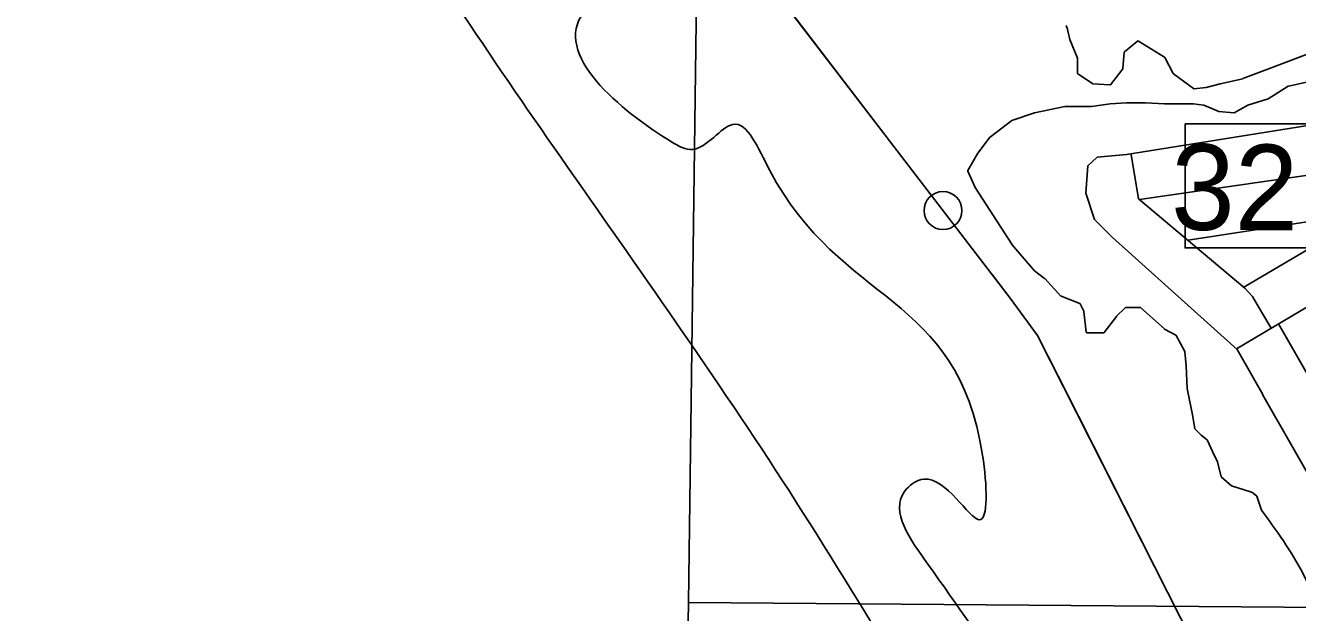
# Model space of a CAD drawing. Extents: x 408847 to 817539, y 923858 to 1151780.
# Drawn here: x 511366 to 518063, y 982290 to 985378 of the extents above; entities that cross this region are included whole.
import ezdxf

# ---------------------------------------------------------------- set-up
doc = ezdxf.new("R2010")
doc.units = 0
for name, color, linetype in [('Lakes and Ponds', 7, 'Continuous'), ('Level 12', 7, 'Continuous'), ('Level 43', 7, 'Continuous'), ('Local Roads Paved', 7, 'Continuous'), ('Masks for Text', 7, 'Continuous'), ('Narrow River Creek and Branch and Slough', 7, 'Continuous'), ('Section Lines', 7, 'Continuous'), ('Township  and Range lines', 7, 'Continuous')]:
    doc.layers.add(name, color=color, linetype=linetype)

msp = doc.modelspace()

# ---------------------------------------------------------------- linework, layer by layer
at = {"layer": 'Lakes and Ponds'}
for p, q in [((516850.9, 985357.3), (516844.5, 985376.6)), ((516864.2, 985304.2), (516851, 985357)), ((516903.9, 985204.9), (516864.4, 985303.7)), ((517221, 985295.5), (517151.4, 985238.5)), ((517361.9, 985211.4), (517225.6, 985295.8)), ((517150, 985235.7), (517143.5, 985152.2)), ((517408.9, 985125.2), (517363.3, 985209.9)), ((516904.2, 985126.5), (516904.2, 985203.4)), ((517142.7, 985150), (517078.3, 985066.2)), ((516983, 985071.8), (516905.9, 985123.2)), ((517514.4, 985045.5), (517410, 985123.9)), ((517774.6, 985097.7), (517655.3, 985071.2)), ((518014.8, 985058), (518166.7, 985091.1)), ((517074.8, 985064.7), (516985, 985071.1)), ((517581.8, 985051.2), (517517.2, 985044.7)), ((517655.1, 985071.2), (517582.4, 985051.3)), ((517908.2, 984991.7), (518013.6, 985057.5)), ((516678.4, 984918.3), (516837.3, 984951.4)), ((516838.1, 984951.5), (516977, 984951.5)), ((516977.5, 984951.5), (517076.9, 984964.8)), ((517077.1, 984964.8), (517163.2, 984971.4)), ((517163.5, 984971.4), (517262.9, 984971.4)), ((517263.2, 984971.4), (517362.6, 984964.8)), ((517515.9, 984964.8), (517568.3, 984958.2)), ((517569.3, 984957.9), (517648, 984925.1)), ((517729.4, 984918.8), (517801.1, 984958)), ((517801.8, 984958.3), (517907.3, 984991.2)), ((516446, 984792.2), (516558, 984877.9)), ((516559.2, 984878.6), (516678, 984918.2)), ((517649.2, 984924.8), (517727.2, 984918.3)), ((516379.2, 984705.7), (516445.2, 984791.5)), ((516326.9, 984614.1), (516378.9, 984705.2)), ((516365.7, 984526.2), (516326.8, 984610.5)), ((516558.4, 984226.9), (516365.9, 984525.7)), ((516677.9, 984087.3), (516558.7, 984226.4)), ((516731.1, 984047.3), (516678.5, 984086.7)), ((516817.1, 983954.7), (516731.6, 984046.8)), ((516916, 983914.7), (516818.6, 983953.7)), ((516937.1, 983874.8), (516918.1, 983912.7)), ((516950.3, 983764.7), (516937.5, 983873.5)), ((517155.6, 983893), (517110.4, 983847.8)), ((517235, 983894.1), (517158.4, 983894.1)), ((517362.4, 983781.4), (517237.6, 983893.1)), ((517110.1, 983847.4), (517044.9, 983762.7)), ((517041.8, 983761.1), (516954.2, 983761.1)), ((517421.6, 983748.4), (517363.2, 983780.9)), ((517468.7, 983662.1), (517423.2, 983746.8)), ((517475.8, 983588.3), (517469.2, 983660.6)), ((517482.4, 983468.8), (517475.8, 983588.2)), ((517509, 983328.9), (517482.5, 983468.3)), ((517522.1, 983257), (517509, 983328.9)), ((517555.4, 983222.7), (517523.2, 983254.9)), ((517588, 983196.5), (517555.7, 983222.4)), ((517615.3, 983136.1), (517589.2, 983195)), ((517641.7, 983083.2), (517615.4, 983136)), ((517661.6, 983004.3), (517642, 983082.4)), ((517714.4, 982957.1), (517662.8, 983002.2)), ((517820.7, 982923.5), (517715.9, 982956.3)), ((517847, 982904.1), (517822, 982922.8)), ((517872.9, 982829), (517848.4, 982902.1))]:
    msp.add_line(p, q, dxfattribs=at)
for points in [[(518192.1, 985256.8), (517914.5, 985151), (517775.1, 985097.9)], [(517362.9, 984964.8), (517376.1, 984964.8), (517515.4, 984964.8)]]:
    msp.add_lwpolyline(points, dxfattribs=at)
for centre, start, end in [((516840.7, 985375.3), 18.42642, 34.49524), ((516847.1, 985356), 14.02955, 18.42642), ((516868.1, 985305.2), 194.02955, 201.7916), ((517223.5, 985292.4), 58.22779, 129.30335), ((517153.9, 985235.4), 129.30335, 175.60347), ((517359.8, 985208), 28.28889, 58.22779), ((516900.2, 985203.4), 0, 21.7916), ((517139.5, 985152.5), 322.44515, 355.60347), ((516908.2, 985126.5), 180, 236.2968), ((517412.4, 985127.1), 208.28888, 233.11645), ((517773.7, 985101.6), 282.53483, 290.86392), ((516985.3, 985075.1), 236.2968, 265.91236), ((517075.1, 985068.7), 265.91236, 322.44515), ((517516.8, 985048.7), 233.11645, 275.71341), ((517581.4, 985055.2), 275.71341, 285.26234), ((517656.2, 985067.3), 102.53483, 105.26234), ((518015.7, 985054.1), 102.27068, 122.01817), ((516838.1, 984947.5), 90, 101.77397), ((516977, 984955.5), 270, 277.59837), ((517077.4, 984960.8), 94.40088, 97.59837), ((517163.5, 984967.4), 90, 94.40088), ((517262.9, 984967.4), 86.18404, 90), ((517362.9, 984968.8), 266.18404, 270), ((517515.4, 984960.8), 82.87148, 90), ((517567.8, 984954.2), 67.37003, 82.87148), ((517803, 984954.4), 107.36213, 118.62242), ((517906.1, 984995.1), 287.36213, 302.01817), ((516560.4, 984874.8), 108.44348, 127.41908), ((516679.2, 984914.4), 101.77397, 108.44348), ((517649.5, 984928.8), 247.37003, 265.234), ((517727.5, 984922.3), 265.234, 298.62242), ((516448.4, 984789), 127.41908, 142.44515), ((516382.4, 984703.2), 142.44515, 150.26737), ((516330.4, 984612.1), 150.26737, 204.76432), ((516369.3, 984527.8), 204.76432, 212.78658), ((516561.8, 984229), 212.78658, 220.58724), ((516680.9, 984089.9), 220.58724, 233.11645), ((516728.7, 984044.1), 42.86472, 53.11645), ((516820.1, 983957.4), 222.86472, 248.18878), ((516914.6, 983910.9), 26.55368, 68.18878), ((516933.5, 983873), 6.70654, 26.55368), ((517158.4, 983890.1), 90, 135.01422), ((517235, 983890.1), 48.16569, 90), ((517113.2, 983845), 135.01422, 142.44515), ((516954.2, 983765.1), 186.70654, 270), ((517041.8, 983765.1), 270, 322.44515), ((517365.1, 983784.4), 228.16569, 240.93332), ((517419.6, 983744.9), 28.28889, 60.93332), ((517465.2, 983660.2), 5.19186, 28.28888), ((517471.8, 983588), 3.17825, 5.19186), ((517486.4, 983469), 183.17826, 190.77907), ((517505.1, 983328.2), 10.29984, 10.77907), ((517526, 983257.7), 190.29984, 224.98578), ((517558.2, 983225.5), 224.98578, 231.32632), ((517585.5, 983193.4), 23.95193, 51.32631), ((517619, 983137.8), 203.95193, 206.55367), ((517638.2, 983081.5), 14.02955, 26.55368), ((517665.5, 983005.2), 194.02955, 228.79998), ((517717.1, 982960.1), 228.79998, 252.63788), ((517819.6, 982919.6), 53.11645, 72.63787), ((517844.6, 982900.9), 18.50141, 53.11645)]:
    msp.add_arc(centre, 4, start, end, dxfattribs=at)
for points in [[(522834.5, 969029), (522540.6, 969713.8), (522501.5, 969819.9), (521628.5, 971682.6), (520802.8, 973471.2), (519866.3, 975346.3), (518794.6, 977226.3), (517825.7, 978676.4), (517596.6, 979231), (516532.7, 981077.1), (515387.4, 982927.6), (514183.9, 984684.8), (513130.5, 986303.2), (512257.3, 988120.4), (511945.3, 988922.7), (511365.8, 990438.3)], [(514402.4, 985713.7), (514434.4, 985622.6), (514306.1, 985447.8), (514767, 984765.8), (514878, 984725.1), (515089.5, 984857.5), (515284.7, 984614.5), (516404.4, 983117.5), (516386.4, 982778.2), (516095.6, 982991.8), (515993.8, 982926.6), (516116.7, 982544.5), (516892.9, 981433.1), (517602.6, 980481.9), (518135.6, 979581.9), (518194.5, 979461.7), (519197.1, 977669.9), (520386.3, 975841), (521513.3, 973916.7), (521690.9, 973713.8), (522120.9, 973517.2), (522258, 973216)], [(523363, 974224.1), (523182.4, 974269.3), (522467, 974805), (522157.4, 975203.4), (521785.2, 975412.4), (521426.1, 975824), (521388.1, 976334.1), (521236.8, 976718.9), (521008.3, 976993.2), (520832, 977502.7), (520292.5, 978670.1), (519810.1, 979275.9), (519555.9, 979760.4), (518711.8, 981143.7), (518365.6, 981737.1), (518090, 982497.6), (517872.9, 982829)]]:
    msp.add_spline(points, degree=3, dxfattribs=at)
at = {"layer": 'Level 12'}
for p, q in [((516844.5, 985376.6), (516850.9, 985357.3)), ((516851, 985357), (516864.2, 985304.2)), ((516864.4, 985303.7), (516903.9, 985204.9)), ((517151.4, 985238.5), (517221, 985295.5)), ((517225.6, 985295.8), (517361.9, 985211.4)), ((517143.5, 985152.2), (517150, 985235.7)), ((517363.3, 985209.9), (517408.9, 985125.2)), ((516904.2, 985203.4), (516904.2, 985126.5)), ((517078.3, 985066.2), (517142.7, 985150)), ((516905.9, 985123.2), (516983, 985071.8)), ((517410, 985123.9), (517514.4, 985045.5)), ((517655.3, 985071.2), (517774.6, 985097.7)), ((518166.7, 985091.1), (518014.8, 985058)), ((516985, 985071.1), (517074.8, 985064.7)), ((517517.2, 985044.7), (517581.8, 985051.2)), ((517582.4, 985051.3), (517655.1, 985071.2)), ((518013.6, 985057.5), (517908.2, 984991.7)), ((516837.3, 984951.4), (516678.4, 984918.3)), ((516977, 984951.5), (516838.1, 984951.5)), ((517076.9, 984964.8), (516977.5, 984951.5)), ((517163.2, 984971.4), (517077.1, 984964.8)), ((517262.9, 984971.4), (517163.5, 984971.4)), ((517362.6, 984964.8), (517263.2, 984971.4)), ((517568.3, 984958.2), (517515.9, 984964.8)), ((517648, 984925.1), (517569.3, 984957.9)), ((517801.1, 984958), (517729.4, 984918.8)), ((517907.3, 984991.2), (517801.8, 984958.3)), ((516558, 984877.9), (516446, 984792.2)), ((516678, 984918.2), (516559.2, 984878.6)), ((517727.2, 984918.3), (517649.2, 984924.8)), ((516445.2, 984791.5), (516379.2, 984705.7)), ((516378.9, 984705.2), (516326.9, 984614.1)), ((516326.8, 984610.5), (516365.7, 984526.2)), ((516365.9, 984525.7), (516558.4, 984226.9)), ((516558.7, 984226.4), (516677.9, 984087.3)), ((516678.5, 984086.7), (516731.1, 984047.3)), ((516731.6, 984046.8), (516817.1, 983954.7)), ((516818.6, 983953.7), (516916, 983914.7)), ((516918.1, 983912.7), (516937.1, 983874.8)), ((516937.5, 983873.5), (516950.3, 983764.7)), ((517110.4, 983847.8), (517155.6, 983893)), ((517158.4, 983894.1), (517235, 983894.1)), ((517237.6, 983893.1), (517362.4, 983781.4)), ((517044.9, 983762.7), (517110.1, 983847.4)), ((516954.2, 983761.1), (517041.8, 983761.1)), ((517363.2, 983780.9), (517421.6, 983748.4)), ((517423.2, 983746.8), (517468.7, 983662.1)), ((517469.2, 983660.6), (517475.8, 983588.3)), ((517475.8, 983588.2), (517482.4, 983468.8)), ((517482.5, 983468.3), (517509, 983328.9)), ((517509, 983328.9), (517522.1, 983257)), ((517523.2, 983254.9), (517555.4, 983222.7)), ((517555.7, 983222.4), (517588, 983196.5)), ((517589.2, 983195), (517615.3, 983136.1)), ((517615.4, 983136), (517641.7, 983083.2)), ((517642, 983082.4), (517661.6, 983004.3)), ((517662.8, 983002.2), (517714.4, 982957.1)), ((517715.9, 982956.3), (517820.7, 982923.5)), ((517822, 982922.8), (517847, 982904.1)), ((517848.4, 982902.1), (517872.9, 982829))]:
    msp.add_line(p, q, dxfattribs=at)
for points in [[(517775.1, 985097.9), (517914.5, 985151), (518192.1, 985256.8)], [(517515.4, 984964.8), (517376.1, 984964.8), (517362.9, 984964.8)]]:
    msp.add_lwpolyline(points, dxfattribs=at)
msp.add_circle((516196.2, 984404.3), 99.8, dxfattribs=at)
for centre, start, end in [((516840.7, 985375.3), 18.42642, 34.49524), ((516847.1, 985356), 14.02955, 18.42642), ((516868.1, 985305.2), 194.02955, 201.7916), ((517223.5, 985292.4), 58.22779, 129.30335), ((517153.9, 985235.4), 129.30335, 175.60347), ((517359.8, 985208), 28.28888, 58.22779), ((516900.2, 985203.4), 0, 21.7916), ((517139.5, 985152.5), 322.44515, 355.60347), ((516908.2, 985126.5), 180, 236.2968), ((517412.4, 985127.1), 208.28888, 233.11645), ((517773.7, 985101.6), 282.53483, 290.86392), ((516985.3, 985075.1), 236.2968, 265.91236), ((517075.1, 985068.7), 265.91236, 322.44515), ((517516.8, 985048.7), 233.11645, 275.71341), ((517581.4, 985055.2), 275.71341, 285.26234), ((517656.2, 985067.3), 102.53483, 105.26234), ((518015.7, 985054.1), 102.27068, 122.01817), ((516838.1, 984947.5), 90, 101.77397), ((516977, 984955.5), 270, 277.59837), ((517077.4, 984960.8), 94.40088, 97.59837), ((517163.5, 984967.4), 90, 94.40088), ((517262.9, 984967.4), 86.18404, 90), ((517362.9, 984968.8), 266.18404, 270), ((517515.4, 984960.8), 82.87148, 90), ((517567.8, 984954.2), 67.37003, 82.87148), ((517803, 984954.4), 107.36212, 118.62242), ((517906.1, 984995.1), 287.36212, 302.01817), ((516560.4, 984874.8), 108.44348, 127.41908), ((516679.2, 984914.4), 101.77397, 108.44348), ((517649.5, 984928.8), 247.37003, 265.234), ((517727.5, 984922.3), 265.234, 298.62242), ((516448.4, 984789), 127.41908, 142.44515), ((516382.4, 984703.2), 142.44515, 150.26737), ((516330.4, 984612.1), 150.26737, 204.76432), ((516369.3, 984527.8), 204.76432, 212.78658), ((516561.8, 984229), 212.78658, 220.58724), ((516680.9, 984089.9), 220.58724, 233.11645), ((516728.7, 984044.1), 42.86472, 53.11645), ((516820.1, 983957.4), 222.86472, 248.18878), ((516914.6, 983910.9), 26.55367, 68.18878), ((516933.5, 983873), 6.70654, 26.55367), ((517158.4, 983890.1), 90, 135.01422), ((517235, 983890.1), 48.16569, 90), ((517113.2, 983845), 135.01422, 142.44515), ((516954.2, 983765.1), 186.70654, 270), ((517041.8, 983765.1), 270, 322.44515), ((517365.1, 983784.4), 228.16569, 240.93332), ((517419.6, 983744.9), 28.28888, 60.93332), ((517465.2, 983660.2), 5.19186, 28.28888), ((517471.8, 983588), 3.17826, 5.19186), ((517486.4, 983469), 183.17826, 190.77907), ((517505.1, 983328.2), 10.29984, 10.77907), ((517526, 983257.7), 190.29984, 224.98578), ((517558.2, 983225.5), 224.98578, 231.32632), ((517585.5, 983193.4), 23.95193, 51.32632), ((517619, 983137.8), 203.95193, 206.55367), ((517638.2, 983081.5), 14.02955, 26.55367), ((517665.5, 983005.2), 194.02955, 228.79998), ((517717.1, 982960.1), 228.79998, 252.63788), ((517819.6, 982919.6), 53.11645, 72.63788), ((517844.6, 982900.9), 18.50141, 53.11645)]:
    msp.add_arc(centre, 4, start, end, dxfattribs=at)
at = {"layer": 'Local Roads Paved'}
for p, q in [((517741.9, 983677.5), (521695.8, 986016.7)), ((517780.5, 984000.9), (520151.8, 985397.7)), ((517230.3, 984462.8), (518998.8, 984718.5)), ((517486.4, 984247.5), (518455.8, 984398.7)), ((517962.4, 983808), (518452.8, 982951.9))]:
    msp.add_line(p, q, dxfattribs=at)
for points in [[(520007.7, 985613.3), (518929, 984981.6), (517161.6, 984699.3), (517008.2, 984684.4), (516958.7, 984639.9), (516948.8, 984496.2), (516993.3, 984357.5), (517087.4, 984263.4), (517745.8, 983674), (517879.5, 983436.3)], [(517186.4, 984699.3), (517226, 984466.5), (517785.4, 983996), (517825, 983951.4), (517874.5, 983867.2), (517924.7, 983785.7)], [(517878.5, 983437.3), (518205.2, 982867.7), (518442.9, 982748.8)]]:
    msp.add_lwpolyline(points, dxfattribs=at)
at = {"layer": 'Masks for Text'}
msp.add_lwpolyline([(517470.7, 984859.9), (518297.3, 984859.9), (518297.3, 984207.7), (517470.7, 984207.7)], close=True, dxfattribs=at)
at = {"layer": 'Narrow River Creek and Branch and Slough'}
for points in [[(513906.4, 989942), (513453.4, 989066.3), (513417.4, 988989), (513412.2, 988891.2), (513432.8, 988691.8), (513479.1, 988537.3), (513546.1, 988377.6), (513602.7, 988223.1), (514143.2, 987173.8), (514215.3, 987050.2), (514271.9, 986931.7), (514349.2, 986828.7), (514441.8, 986705.1), (514884.6, 986114.5), (516210.2, 984386), (516550, 983943), (516694.1, 983747.3), (518609.2, 979970.2)], [(515405, 985435.9), (515937.5, 984741.5)], [(516454.8, 984067.1), (516550, 983943), (516694.1, 983747.3), (516909.2, 983323.1)], [(516909.2, 983323.1), (517304.9, 982542.7)]]:
    msp.add_lwpolyline(points, dxfattribs=at)
at = {"layer": 'Section Lines'}
for p, q in [((514925, 987612.3), (514856.4, 982343.2)), ((514856.4, 982343.2), (514787.2, 977023.1))]:
    msp.add_line(p, q, dxfattribs=at)
at = {"layer": 'Township  and Range lines'}
msp.add_line((514856.4, 982343.2), (520116.5, 982302.5), dxfattribs=at)

# ---------------------------------------------------------------- texts
at = {"layer": 'Level 43'}
msp.add_text('32', height=450, rotation=359.65045, dxfattribs=at).set_placement((517396.3, 984303.5))

doc.saveas('drawing.dxf')
